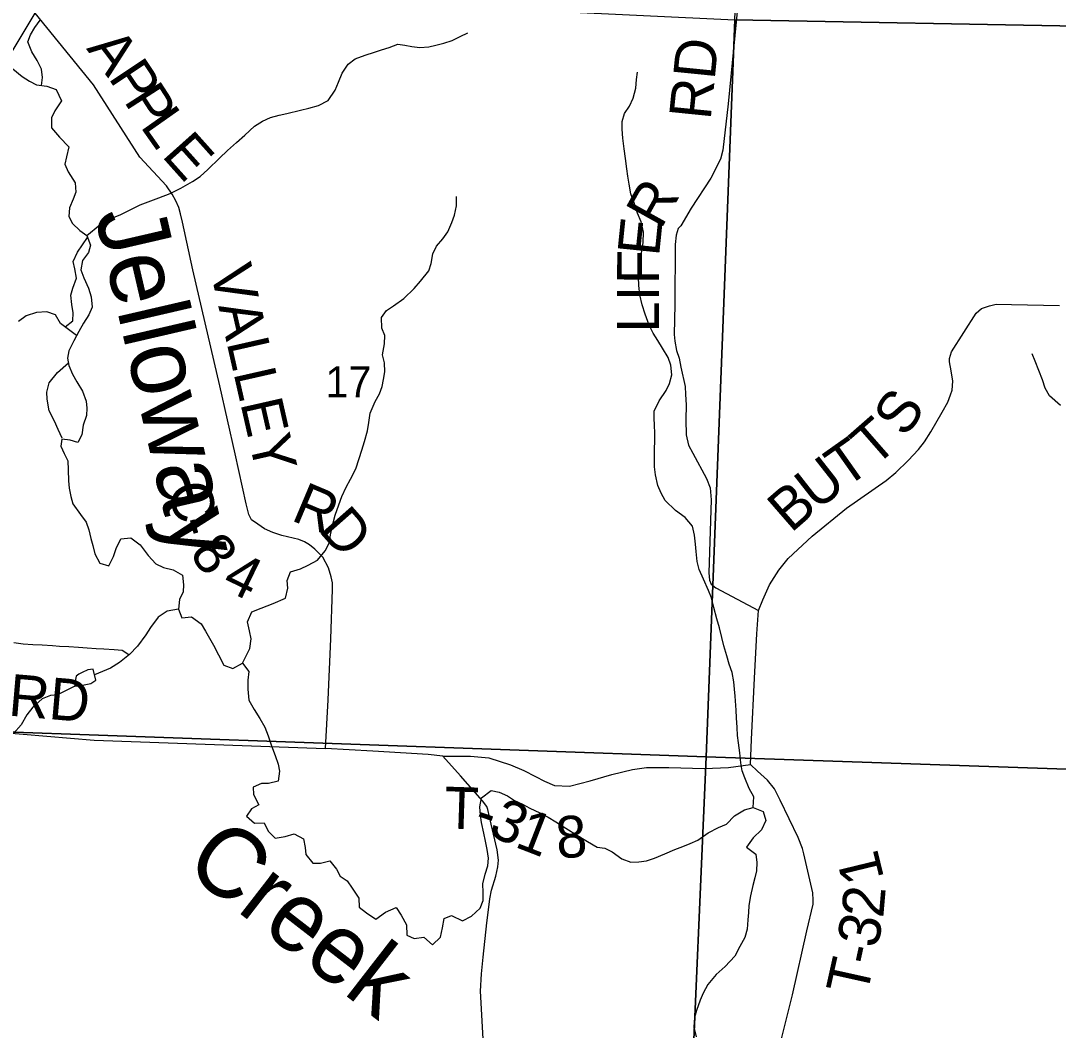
# Model space of a CAD drawing. Extents: x 1759416 to 2214760, y 252598 to 1116833.
# Drawn here: x 2009348 to 2016789, y 899744 to 906987 of the extents above; entities that cross this region are included whole.
import ezdxf

# ---------------------------------------------------------------- set-up
doc = ezdxf.new("R2010")
doc.units = 0
for name, color, linetype in [('GM_X_County_Road', 7, 'Continuous'), ('GM_X_County_Road_Text', 7, 'Continuous'), ('GM_X_Minor_Lake', 7, 'Continuous'), ('GM_X_Minor_River', 7, 'Continuous'), ('GM_X_Minor_River_Text', 7, 'Continuous'), ('GM_X_Section', 7, 'Continuous'), ('GM_X_Section_Text', 7, 'Continuous'), ('GM_X_State_Route', 7, 'Continuous'), ('GM_X_Township_Road', 7, 'Continuous'), ('GM_X_Township_Road_Text', 7, 'Continuous')]:
    doc.layers.add(name, color=color, linetype=linetype)

msp = doc.modelspace()

# ---------------------------------------------------------------- linework, layer by layer
at = {"layer": 'GM_X_County_Road'}
msp.add_lwpolyline([(2012666.2, 899639.6), (2012645.7, 900024.2), (2012653, 900148.5), (2012664.2, 900268.8), (2012690.8, 900515.4), (2012704.1, 900627.7), (2012711.7, 900685.9), (2012723.4, 900748.1), (2012754.8, 900848.5), (2012770.4, 900916.7), (2012774.1, 900964.8), (2012765.6, 901038.9), (2012722.4, 901223), (2012697.7, 901327), (2012689.6, 901349.1), (2012659.3, 901390.9), (2012502, 901570.4), (2012375, 901709.9), (2012268.8, 901721.3), (2011872.3, 901747), (2011533.8, 901765.1), (2011551.6, 902113.9), (2011570.9, 902552.8), (2011582.8, 902905.6), (2011582.5, 902953.7), (2011574.2, 902997.7), (2011553.8, 903061.7), (2011513.3, 903137.6), (2011456.8, 903195.4), (2011418.6, 903227.2), (2011382.4, 903247.1), (2011342.3, 903264.9), (2011220, 903294.2), (2011155.8, 903313.9), (2011095.6, 903341.6), (2011047.3, 903375.4), (2011003, 903407.1), (2010982.8, 903445.1), (2010964.3, 903521.2), (2010886, 903879.4), (2010774.8, 904367.7), (2010669.9, 904819.9), (2010581.5, 905200.2), (2010507.3, 905542.4), (2010492.9, 905602.4), (2010480.6, 905646.4), (2010460.3, 905694.4), (2010434, 905742.3), (2010393.6, 905802.2), (2010202.1, 906007.5), (2009869.6, 906527.6), (2009451.8, 907041.6)], dxfattribs=at)
at = {"layer": 'GM_X_Minor_Lake'}
for points in [[(2009866.9, 902334.8), (2009828.9, 902330.7), (2009788.9, 902310.5), (2009765, 902298.4), (2009745, 902284.3), (2009737.1, 902248.2), (2009735.2, 902212.1), (2009775.3, 902218.2), (2009815.3, 902224.4), (2009849.3, 902232.5), (2009887.3, 902256.7)], [(2009867, 902334.8), (2009828.9, 902330.7), (2009788.9, 902310.5), (2009765, 902298.4), (2009745, 902284.3), (2009737.1, 902248.2), (2009735.2, 902212.1), (2009775.3, 902218.2), (2009815.3, 902224.4), (2009849.3, 902232.5), (2009887.3, 902256.7)], [(2009887.3, 902256.7), (2009866.9, 902334.8)]]:
    msp.add_lwpolyline(points, dxfattribs=at)
at = {"layer": 'GM_X_Minor_River'}
for points in [[(2009496, 906521.5), (2009504.2, 906578.4), (2009496, 906638.5), (2009465.7, 906700.6), (2009427.4, 906764.6), (2009399.1, 906834.6), (2009416.9, 906884.8), (2009448.7, 906939), (2009486.6, 906991.2)], [(2009820.6, 905445.4), (2009914.8, 905521.6), (2009980.8, 905561.9), (2010060.8, 905594.3), (2010126.7, 905628.6), (2010204.7, 905666.9), (2010260.7, 905687.2), (2010338.7, 905715.5), (2010418.7, 905747.8), (2010496.6, 905786.2), (2010578.6, 905832.6), (2010634.5, 905868.8), (2010688.4, 905919.1), (2010772.2, 905999.6), (2010830.1, 906055.9), (2010894, 906112.2), (2010955.8, 906166.5), (2011023.7, 906230.9), (2011081.6, 906265.2), (2011139.6, 906291.4), (2011201.6, 906309.7), (2011255.7, 906321.9), (2011353.7, 906344.3), (2011413.8, 906360.5), (2011483.8, 906378.8), (2011551.7, 906415.1), (2011603.5, 906487.4), (2011627.3, 906545.7), (2011653.1, 906609.9), (2011694.9, 906674.2), (2011746.9, 906712.4), (2011816.9, 906740.7), (2011884.9, 906761), (2011934.9, 906777.2), (2011990.9, 906795.4), (2012052.9, 906817.7), (2012103, 906811.8), (2012153.1, 906802), (2012209.2, 906794.2), (2012275.3, 906800.4), (2012325.3, 906812.6), (2012381.3, 906826.8), (2012441.4, 906845.1), (2012499.3, 906873.3), (2012555.3, 906899.6)], [(2009291.7, 906641.8), (2009358, 906586), (2009410.2, 906552.1), (2009460.3, 906526.2), (2009534.5, 906516.4), (2009602.7, 906492.6), (2009641, 906412.6), (2009593.2, 906340.2), (2009567.4, 906290), (2009567.7, 906217.9), (2009626, 906152), (2009692.4, 906082), (2009676.6, 906009.8), (2009662.8, 905957.7), (2009689, 905901.7), (2009737.4, 905823.7), (2009743.7, 905757.5), (2009723.8, 905707.4), (2009698.1, 905643.2), (2009692.3, 905581), (2009718.5, 905531), (2009770.8, 905481.1), (2009821, 905445.2), (2009847.3, 905377.1), (2009833.5, 905322.9), (2009789.6, 905266.7)], [(2014601.5, 901340.9), (2014605.2, 901419.1), (2014572.9, 901479.1), (2014540.6, 901555.1), (2014522.4, 901605.2), (2014512.1, 901663.3), (2014503.8, 901733.4), (2014495.6, 901805.5), (2014489.3, 901857.6), (2014485.1, 901915.7), (2014480.8, 901985.8), (2014478.6, 902039.9), (2014472.2, 902140.1), (2014466, 902192.2), (2014461.8, 902244.3), (2014449.6, 902310.4), (2014429.3, 902370.5), (2014411, 902430.5), (2014390.7, 902502.6), (2014376.5, 902560.7), (2014360.2, 902630.8), (2014339.9, 902694.8), (2014317.6, 902776.9), (2014301.3, 902847), (2014279.1, 902899.1), (2014244.7, 902979.1), (2014212.4, 903049.2), (2014198.2, 903107.2), (2014191.9, 903179.3), (2014187.7, 903231.4), (2014179.4, 903295.6), (2014165.1, 903359.6), (2014112.8, 903423.6), (2014044.5, 903473.5), (2013970.2, 903545.4), (2013939.9, 903597.4), (2013917.7, 903653.4), (2013899.4, 903729.5), (2013893.1, 903785.6), (2013892.6, 903913.9), (2013894.4, 903972), (2013894.2, 904028.1), (2013892, 904084.2), (2013889.8, 904134.3), (2013891.6, 904186.4), (2013925.4, 904260.7), (2013977.2, 904333), (2014001, 904383.2), (2014016.8, 904445.4), (2014010.5, 904515.5), (2013990.3, 904571.6), (2013950, 904637.6), (2013915.7, 904693.6), (2013883.4, 904745.6), (2013855.2, 904801.6), (2013826.8, 904881.7), (2013804.6, 904947.8), (2013788.3, 905019.8), (2013780, 905088), (2013777.8, 905146.1), (2013777.6, 905196.2), (2013787.3, 905262.3), (2013801.1, 905334.5), (2013810.8, 905396.7), (2013814.6, 905470.9), (2013796.3, 905545), (2013772, 905607), (2013747.7, 905681.1), (2013723.4, 905745.1), (2013711.1, 905813.2), (2013700.9, 905871.3), (2013694.7, 905923.4), (2013684.4, 905997.5), (2013676.1, 906067.7), (2013665.8, 906143.8), (2013661.5, 906207.9), (2013661.3, 906264), (2013677.1, 906322.2), (2013713, 906374.4), (2013740.8, 906430.6), (2013758.5, 906502.8), (2013764.3, 906565), (2013772.1, 906617.1)], [(2010938.3, 902378.6), (2010990, 902483), (2010999.7, 902553.1), (2010987.5, 902609.2), (2010973.2, 902673.3), (2011005, 902745.6), (2011073, 902771.8), (2011159, 902806.2), (2011247, 902844.6), (2011262.7, 902914.8), (2011258.5, 902970.9), (2011282.3, 903033.1), (2011354.3, 903053.4), (2011408.3, 903079.6), (2011476.3, 903115.9), (2011530.1, 903184.3), (2011559.9, 903238.5), (2011569.7, 903298.7), (2011585.4, 903374.9), (2011603.2, 903439.1), (2011629, 903513.3), (2011650.7, 903573.5), (2011680.5, 903639.7), (2011712.4, 903698), (2011750.1, 903772.3), (2011775.9, 903846.5), (2011793.7, 903904.7), (2011813.5, 903966.9), (2011835.2, 904045.1), (2011845, 904105.3), (2011852.7, 904171.4), (2011890.5, 904253.8), (2011920.3, 904310), (2011940.1, 904362.1), (2011950, 904412.3), (2011959.8, 904468.4), (2011955.5, 904532.6), (2011941.3, 904588.6), (2011957, 904668.8), (2011958.8, 904729), (2011938.5, 904781), (2011934.2, 904857.2), (2011970.1, 904907.4), (2012022, 904941.6), (2012096, 904994), (2012169.8, 905066.4), (2012215.6, 905118.7), (2012275.4, 905193), (2012291.3, 905245.2), (2012303, 905313.4), (2012328.8, 905369.6), (2012374.7, 905421.8), (2012410.6, 905472.1), (2012440.3, 905540.3), (2012458.2, 905592.5), (2012473.9, 905658.7), (2012473.7, 905726.8)], [(2009666.4, 904789.8), (2009721.2, 904833.5), (2009723, 904891.7), (2009714.7, 904949.8), (2009706.5, 905017.9), (2009720.3, 905068), (2009748, 905140.3), (2009735.8, 905206.4), (2009723.6, 905258.4), (2009755.3, 905326.7), (2009826.1, 905431.8)], [(2009789.6, 905266.7), (2009777.9, 905200.5), (2009800.1, 905142.4), (2009834.4, 905068.4), (2009852.7, 905006.3), (2009859, 904932.2), (2009837.2, 904876), (2009797.4, 904815.8), (2009765.5, 904757.5), (2009727.7, 904691.2), (2009692, 904619), (2009684.2, 904564.8), (2009692.4, 904512.8), (2009718.6, 904450.7), (2009748.9, 904396.7), (2009791.2, 904328.7), (2009817.5, 904256.7), (2009821.7, 904206.6), (2009819.9, 904154.4), (2009794.2, 904084.2), (2009786.4, 904016), (2009756.6, 903961.8), (2009702.4, 903977.7), (2009642.3, 903983.5), (2009634.5, 903933.3), (2009658.7, 903881.3), (2009685, 903829.3), (2009687.2, 903765.2), (2009689.5, 903685), (2009695.7, 903632.9), (2009706, 903572.8), (2009722.2, 903520.8), (2009776.6, 903444.8), (2009816.8, 903388.8), (2009837.1, 903334.8), (2009851.3, 903272.7), (2009865.6, 903220.7), (2009879.8, 903162.6), (2009914.1, 903094.6), (2009980.3, 903074.7), (2010012.1, 903143), (2010031.9, 903201.2), (2010065.7, 903269.4), (2010137.7, 903275.7), (2010204, 903225.8), (2010262.4, 903149.9), (2010316.7, 903089.9), (2010370.9, 903064.1), (2010441, 903046.3), (2010507.3, 903008.4), (2010515.6, 902940.3), (2010511.8, 902890.2), (2010485.9, 902834), (2010478.2, 902765.8), (2010502.5, 902703.8), (2010572.5, 902710), (2010640.8, 902660.1), (2010673.1, 902608.1), (2010701.3, 902558.1), (2010729.5, 902506.1), (2010765.8, 902438.1), (2010804.2, 902362.1), (2010868.4, 902340.2), (2010938.3, 902378.6), (2010982.6, 902318.6), (2010976.8, 902256.4), (2010977.1, 902190.3), (2010983.4, 902112.2), (2011021.7, 902046.2), (2011062, 901980.2), (2011098.3, 901918.2), (2011122.6, 901856.1), (2011146.9, 901784), (2011173.2, 901714), (2011193.4, 901653.9), (2011203.7, 901601.8), (2011193.9, 901531.7), (2011123.9, 901513.4), (2011073.8, 901513.2), (2011013.8, 901487), (2011018, 901434.9), (2011054.4, 901360.8), (2011002.4, 901332.6), (2010966.6, 901280.4), (2011024.8, 901228.5), (2011092.9, 901232.7), (2011121.2, 901172.7), (2011173.5, 901122.8), (2011243.5, 901135), (2011309.5, 901153.3), (2011375.8, 901117.4), (2011388, 901055.3), (2011392.2, 901005.2), (2011442.5, 900943.3), (2011498.6, 900941.5), (2011564.6, 900959.7), (2011612.9, 900899.8), (2011639.2, 900849.8), (2011689.4, 900815.9), (2011725.6, 900763.9), (2011772, 900691.9)], [(2009748.4, 904727.4), (2009633.1, 904815.2), (2009596.8, 904877.2), (2009534.7, 904899), (2009460.6, 904892.8), (2009386.6, 904868.5), (2009330.7, 904828.2)], [(2016803.6, 904226.4), (2016725.2, 904296.3), (2016695, 904350.3), (2016674.7, 904410.3), (2016650.4, 904478.4), (2016624.1, 904544.5), (2016601.9, 904596.5)], [(2009644.3, 903991.5), (2009616, 904053.5), (2009589.8, 904113.6), (2009551.4, 904187.6), (2009537.1, 904271.7), (2009534.9, 904321.8), (2009550.6, 904390), (2009610.4, 904462.4), (2009689.1, 904533.2)], [(2010478.2, 902765.8), (2010398.1, 902751.5), (2010332.2, 902707.2), (2010278.4, 902632.8), (2010244.6, 902580.6), (2010184.8, 902500.2), (2010126.9, 902439.9), (2010055.1, 902381.5), (2009991.1, 902341.2), (2009877.6, 902293.8)], [(2010123.4, 902437), (2010074.7, 902467.8), (2010018.6, 902473.6), (2009944.5, 902477.4), (2009888.4, 902481.2), (2009824.3, 902485), (2009762.2, 902488.8), (2009692.1, 902494.5), (2009626, 902498.3), (2009575.9, 902502.2), (2009501.8, 902507.9), (2009433.7, 902509.7), (2009365.6, 902513.5), (2009297.4, 902523.2)], [(2009735.2, 902212.1), (2009611.3, 902151.5), (2009561.3, 902145.4), (2009501.3, 902121.1), (2009433.4, 902062.8), (2009391.5, 902006.5), (2009351.8, 901936.2), (2009295.9, 901873.9)], [(2011772, 900691.9), (2011774.2, 900625.8), (2011826.4, 900585.8), (2011894.7, 900540), (2011964.6, 900590.3), (2012040.6, 900624.7), (2012076.8, 900570.7), (2012113.2, 900500.7), (2012117.5, 900426.5), (2012169.6, 900402.6), (2012239.7, 900412.9), (2012300, 900357), (2012357.9, 900411.3), (2012373.6, 900479.5), (2012383.4, 900545.7), (2012437.4, 900567.9), (2012515.6, 900530.1), (2012581.6, 900562.4), (2012641.5, 900618.7), (2012665.3, 900674.9), (2012665.1, 900733), (2012660.8, 900795.1), (2012678.6, 900863.3), (2012698.4, 900923.5), (2012702.2, 900977.7), (2012691.9, 901039.8), (2012681.7, 901099.8), (2012669.4, 901157.9), (2012651.1, 901234), (2012644.9, 901286.1), (2012640.7, 901346.2), (2012652.4, 901412.4), (2012722.3, 901464.8), (2012778.5, 901452.9), (2012838.7, 901425.1), (2012888.8, 901393.2), (2012947, 901365.3), (2012999.2, 901337.4), (2013071.5, 901303.6), (2013129.7, 901271.7), (2013185.9, 901239.9), (2013258.1, 901194), (2013340.5, 901142.2), (2013412.7, 901098.3), (2013481, 901058.5), (2013537.1, 901050.7), (2013589.3, 901024.8), (2013657.5, 900974.9), (2013723.7, 900949.1), (2013779.8, 900953.3), (2013835.9, 900959.5), (2013891.9, 900977.7), (2013967.9, 901010), (2014039.8, 901040.3), (2014095.8, 901062.6), (2014149.8, 901084.8), (2014203.8, 901107), (2014277.7, 901161.4), (2014351.7, 901199.7), (2014409.7, 901222), (2014467.5, 901282.3), (2014537.5, 901324.6), (2014601.5, 901340.9), (2014671.7, 901313.1), (2014692, 901249), (2014660.2, 901180.8), (2014600.3, 901124.4), (2014552.5, 901058.1), (2014618.8, 901006.2), (2014627, 900948.2), (2014625.2, 900888), (2014611.4, 900837.9), (2014597.6, 900781.7), (2014581.9, 900707.5), (2014570.1, 900639.3), (2014566.3, 900589.2), (2014562.5, 900537.1), (2014556.8, 900468.9), (2014541, 900408.7), (2014505.2, 900344.5), (2014469.4, 900276.2), (2014399.6, 900201.8), (2014335.7, 900143.5), (2014275.9, 900073.1), (2014242.1, 900010.9), (2014220.2, 899960.7), (2014194.5, 899886.5), (2014180.6, 899836.3), (2014174.9, 899766.1), (2014191.2, 899696)]]:
    msp.add_lwpolyline(points, dxfattribs=at)
at = {"layer": 'GM_X_Section'}
for points in [[(2014680.9, 912335.2), (2017171.9, 912282.4), (2017112.4, 911298.1), (2017028.7, 909591.3), (2019675.7, 909522.9), (2019647.3, 906897.9), (2014469.3, 906992.9)], [(2009176.9, 907245.6), (2014469.3, 906992.9), (2014262.6, 901704.5), (2008896.3, 901897.1)], [(2014469.3, 906992.9), (2019647.3, 906897.9), (2019504.8, 901525.6), (2014262.6, 901704.5)], [(2014262.6, 901704.5), (2014030, 896330.1), (2012911.5, 896378.7), (2011745.7, 896431), (2010604.2, 896485.6), (2009447.8, 896537.6), (2008655.6, 896588.8), (2008896.3, 901897.1)], [(2019504.8, 901525.6), (2019335, 896171.5), (2016693.1, 896247.7), (2015277.4, 896290.7), (2014046.4, 896329.6), (2014030, 896330.1), (2014262.6, 901704.5)]]:
    msp.add_lwpolyline(points, close=True, dxfattribs=at)
at = {"layer": 'GM_X_State_Route'}
msp.add_lwpolyline([(2008909.1, 906141.1), (2009098.8, 906460.3), (2009451.8, 907041.6), (2009842.4, 907673.1), (2010107.4, 908031.2)], dxfattribs=at)
at = {"layer": 'GM_X_Township_Road'}
for points in [[(2014497.7, 907176.5), (2014420.4, 906391.3), (2014384, 906056.9), (2014365.5, 905992.9), (2014296.5, 905857.1), (2014154.9, 905641.7), (2014081.9, 905515.9), (2014063.8, 905496), (2014047.4, 905448.1), (2014041, 905381.9), (2014039.9, 904951.1), (2014034.4, 904734.7), (2014038.1, 904686.6), (2014051.6, 904620.4), (2014069.2, 904566.1), (2014080.8, 904501.9), (2014111.9, 904363.4), (2014115.4, 904305.3), (2014118.9, 904231.1), (2014118.2, 904122.9), (2014119.4, 904014.7), (2014136.9, 903942.4), (2014168.5, 903884.1), (2014265.3, 903703), (2014292.9, 903634.7), (2014300.3, 903550.5), (2014282.6, 903025.5), (2014286.2, 902973.4), (2014300, 902945.2), (2014333.9, 902918.9), (2014563.2, 902797.1), (2014638.9, 902754.5)], [(2014638.9, 902754.5), (2014669.5, 902832.4), (2014718.3, 902940.3), (2014785.1, 903044), (2014851.8, 903127.7), (2015023, 903288.8), (2015270.7, 903489.4), (2015554.3, 903687.8), (2015622.8, 903745.5), (2015711.5, 903831), (2015786.1, 903910.6), (2015830.5, 903964.4), (2015875.1, 904038.3), (2015956.1, 904177.9), (2015996.7, 904249.8), (2016017, 904301.8), (2016027.3, 904335.8), (2016031.7, 904399.9), (2016020.2, 904474.1), (2016008.7, 904540.3), (2016008.9, 904564.4), (2016023.2, 904612.4), (2016199.3, 904889.7), (2016237.6, 904921.5), (2016295.8, 904941.1), (2016343.9, 904952.8), (2016454, 904950), (2016798.2, 904943.5)], [(2014739.9, 899416.9), (2014780.8, 899587.1), (2014881.8, 899999.2), (2014985.1, 900457.4), (2015030.5, 900647.4), (2015030.6, 900677.5), (2015029, 900729.6), (2014964.9, 901008.6), (2014955.2, 901046.8), (2014923.7, 901127.2), (2014793.5, 901394.6), (2014754.1, 901477.1), (2014702.4, 901537.6), (2014632.8, 901602.2), (2014581.1, 901650.7), (2014588.4, 901831), (2014609.5, 902269.7), (2014625.8, 902588.2), (2014638.9, 902754.5)], [(2006246.3, 902000.3), (2006569.8, 901977), (2007313.2, 901952), (2007927.7, 901934), (2008028.9, 901913.7), (2008876.5, 901897.3), (2009191.8, 901883.4), (2009874.4, 901826.3), (2011533.8, 901765.1)], [(2012375, 901709.9), (2012573.9, 901711), (2012705.9, 901698), (2012859.7, 901648.8), (2012955.5, 901608.1), (2013039.2, 901565.4), (2013103, 901530.9), (2013176.9, 901500.3), (2013282.9, 901495.5), (2013431.3, 901532.5), (2013587.8, 901579.6), (2013734.2, 901614.6), (2013834.4, 901629.9), (2013996.5, 901628.7), (2014250.7, 901620.9), (2014422.8, 901629.7), (2014581.1, 901650.7)]]:
    msp.add_lwpolyline(points, dxfattribs=at)

# ---------------------------------------------------------------- texts
at = {"layer": 'GM_X_County_Road_Text'}
for s, rotation, p in [('A', 307.00978, (2009814.6, 906785.8)), ('P', 303.74279, (2009970.9, 906578.7)), ('P', 302.82031, (2010082.6, 906411.4)), ('L', 305.19682, (2010199.9, 906230.1)), ('E', 311.77388, (2010352.6, 906017.3)), ('VALLEY', 282.78215, (2010704.8, 905201.3)), ('C', 283.03851, (2010402, 903645.4)), ('R', 337.18679, (2011277.8, 903406.1)), ('D', 311.47412, (2011476.2, 903331.1)), ('-', 285.65533, (2010461.3, 903390.9)), ('8', 307.47975, (2010550.1, 903161.3)), ('4', 334.14478, (2010779.6, 902919.2))]:
    msp.add_text(s, height=300, rotation=rotation, dxfattribs=at).set_placement(p)
at = {"layer": 'GM_X_Minor_River_Text'}
for s, height, rotation, p in [('Jelloway', 500.07, 283.04809, (2009878.6, 905598)), ('Creek', 500.06, 322.2087, (2010505.4, 900901.3))]:
    msp.add_text(s, height=height, rotation=rotation, dxfattribs=at).set_placement(p)
at = {"layer": 'GM_X_Section_Text'}
msp.add_text('17', height=221, rotation=0.00001, dxfattribs=at).set_placement((2011533.3, 904285.9))
at = {"layer": 'GM_X_Township_Road_Text'}
for s, rotation, p in [('RD', 84.24141, (2014295, 906269.7)), ('R', 60.83507, (2013938.1, 905483.8)), ('E', 84.17, (2013925, 905291.1)), ('F', 89.8432, (2013924.8, 905096.6)), ('I', 89.99219, (2013924.8, 904973.6)), ('L', 90, (2013924.8, 904749.2)), ('S', 56.05414, (2015693.6, 903988.1)), ('T', 41.20717, (2015468.8, 903776.8)), ('T', 35.23427, (2015258.7, 903626.2)), ('U', 38.11876, (2015054.2, 903465.6)), ('B', 40.97002, (2014871.2, 903306.6)), ('RD', 355.07376, (2009253.2, 902002.3)), ('T', 358.13539, (2012382.1, 901192.5)), ('3', 334.26817, (2012691.2, 901153.6)), ('-', 341.3182, (2012583.6, 901189.4)), ('1', 338.78598, (2012881.4, 901063.1)), ('8', 4.22866, (2013196.1, 900975)), ('1', 103.63995, (2015540.8, 900833.6)), ('2', 85.07124, (2015532.9, 900544.3)), ('3', 78.39373, (2015490.3, 900325.5)), ('-', 77.65089, (2015463, 900201)), ('T', 77.4856, (2015414.2, 899981))]:
    msp.add_text(s, height=300, rotation=rotation, dxfattribs=at).set_placement(p)

doc.saveas('drawing.dxf')
